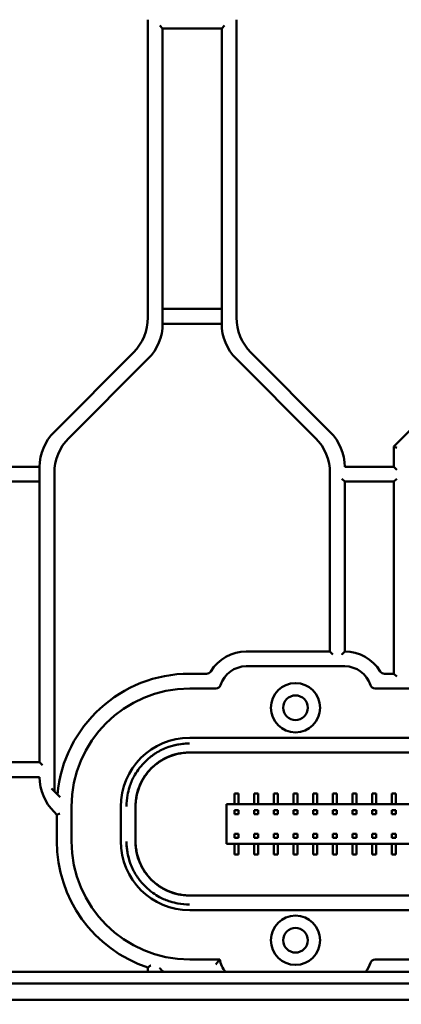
# Model space of a CAD drawing. Header units: millimetres. Extents: x 0 to 14369, y -869 to 2970.
# Tile 268 of 656: x 1736 to 1775, y 398 to 498. Entities that reach past the tile are written whole.
import ezdxf

# ---------------------------------------------------------------- set-up
doc = ezdxf.new("R2010")
doc.units = ezdxf.units.MM
doc.header["$LTSCALE"] = 10
doc.layers.add('Detailumgrenzung (ISO)', color=7, linetype='Continuous', lineweight=25)
doc.layers.add('Sichtbar (ISO)', color=7, linetype='Continuous', lineweight=50)

# ---------------------------------------------------------------- blocks, each defined once
blk = doc.blocks.new('2DDetail3')
at = {"layer": 'Detailumgrenzung (ISO)'}
blk.add_circle((191.4219, 29.8398), 30.9875, dxfattribs=at)

msp = doc.modelspace()

# ---------------------------------------------------------------- linework, layer by layer
at = {"layer": 'Sichtbar (ISO)'}
for p, q in [((1749.518, 497.503), (1749.518, 467.266)), ((1749.518, 467.266), (1749.518, 497.503)), ((1750.718, 496.924), (1751.018, 496.624)), ((1751.018, 466.645), (1751.018, 496.624)), ((1751.018, 496.624), (1757.018, 496.624)), ((1751.018, 496.624), (1751.018, 466.645)), ((1757.018, 496.624), (1757.318, 496.924)), ((1757.018, 496.624), (1757.018, 466.645)), ((1757.018, 466.645), (1757.018, 496.624)), ((1758.518, 467.266), (1758.518, 497.503)), ((1758.518, 467.266), (1758.518, 497.503)), ((1757.018, 468.145), (1751.018, 468.145)), ((1751.018, 468.145), (1757.018, 468.145)), ((1751.018, 466.645), (1757.018, 466.645)), ((1757.018, 466.645), (1751.018, 466.645)), ((1748.053, 463.731), (1739.982, 455.66)), ((1739.982, 455.66), (1748.053, 463.731)), ((1768.053, 455.66), (1759.982, 463.731)), ((1768.053, 455.66), (1759.982, 463.731)), ((1741.482, 455.038), (1749.553, 463.109)), ((1749.553, 463.109), (1741.482, 455.038)), ((1758.482, 463.109), (1766.553, 455.038)), ((1766.553, 455.038), (1758.482, 463.109)), ((1782.023, 461.701), (1774.518, 454.195)), ((1782.023, 461.701), (1774.518, 454.195)), ((1774.518, 454.195), (1774.818, 454.071)), ((1774.518, 454.195), (1774.518, 452.124)), ((1774.518, 454.195), (1774.518, 452.124)), ((1774.818, 454.071), (1774.518, 454.195)), ((1738.518, 452.124), (1733.518, 452.124)), ((1733.518, 452.124), (1738.518, 452.124)), ((1738.518, 452.124), (1738.518, 422.145)), ((1738.518, 422.145), (1738.518, 452.124)), ((1774.518, 452.124), (1769.518, 452.124)), ((1774.818, 451.824), (1774.518, 452.124)), ((1733.518, 450.624), (1738.518, 450.624)), ((1738.518, 450.624), (1733.518, 450.624)), ((1740.018, 451.503), (1740.018, 419.195)), ((1768.018, 451.503), (1768.018, 433.385)), ((1768.018, 433.385), (1768.018, 451.503)), ((1769.218, 450.924), (1769.518, 450.624)), ((1769.518, 433.385), (1769.518, 450.624)), ((1769.518, 450.624), (1769.518, 433.385)), ((1769.518, 450.624), (1774.518, 450.624)), ((1774.518, 450.624), (1774.818, 450.924)), ((1774.518, 450.624), (1774.518, 431.135)), ((1774.518, 431.135), (1774.518, 450.624)), ((1768.018, 433.385), (1759.518, 433.385)), ((1759.518, 433.385), (1768.018, 433.385)), ((1768.318, 433.085), (1768.018, 433.385)), ((1768.018, 433.385), (1768.318, 433.085)), ((1759.518, 431.885), (1769.518, 431.885)), ((1769.518, 431.885), (1759.518, 431.885)), ((1755.479, 431.135), (1753.768, 431.135)), ((1753.768, 431.135), (1755.479, 431.135)), ((1774.518, 431.135), (1773.557, 431.135)), ((1773.557, 431.135), (1774.518, 431.135)), ((1774.818, 430.835), (1774.518, 431.135)), ((1774.518, 431.135), (1774.818, 430.835)), ((1753.768, 429.635), (1756.425, 429.635)), ((1756.425, 429.635), (1753.768, 429.635)), ((1772.61, 429.635), (1779.518, 429.635)), ((1779.518, 429.635), (1772.61, 429.635)), ((1825.268, 424.635), (1753.767, 424.635)), ((1753.767, 424.635), (1825.268, 424.635)), ((1825.279, 423.147), (1753.756, 423.147)), ((1753.757, 423.147), (1825.279, 423.147)), ((1753.767, 423.135), (1825.268, 423.135)), ((1825.268, 423.135), (1753.767, 423.135)), ((1738.518, 422.145), (1733.518, 422.145)), ((1738.818, 421.845), (1738.518, 422.145)), ((1733.518, 420.645), (1738.518, 420.645)), ((1740.604, 418.609), (1739.718, 419.495)), ((1739.718, 419.495), (1740.604, 418.609)), ((1740.018, 419.195), (1740.018, 419.195)), ((1758.318, 418.985), (1758.718, 418.985)), ((1758.318, 417.885), (1758.318, 418.985)), ((1758.718, 418.985), (1758.718, 417.885)), ((1760.318, 418.985), (1760.718, 418.985)), ((1760.318, 417.885), (1760.318, 418.985)), ((1760.718, 418.985), (1760.718, 417.885)), ((1762.318, 418.985), (1762.718, 418.985)), ((1762.318, 417.885), (1762.318, 418.985)), ((1762.718, 418.985), (1762.718, 417.885)), ((1764.318, 418.985), (1764.718, 418.985)), ((1764.318, 417.885), (1764.318, 418.985)), ((1764.718, 418.985), (1764.718, 417.885)), ((1766.318, 418.985), (1766.718, 418.985)), ((1766.318, 417.885), (1766.318, 418.985)), ((1766.718, 418.985), (1766.718, 417.885)), ((1768.318, 418.985), (1768.718, 418.985)), ((1768.318, 417.885), (1768.318, 418.985)), ((1768.718, 418.985), (1768.718, 417.885)), ((1770.318, 418.985), (1770.718, 418.985)), ((1770.318, 417.885), (1770.318, 418.985)), ((1770.718, 418.985), (1770.718, 417.885)), ((1772.318, 418.985), (1772.718, 418.985)), ((1772.318, 417.885), (1772.318, 418.985)), ((1772.718, 418.985), (1772.718, 417.885)), ((1774.318, 418.985), (1774.718, 418.985)), ((1774.318, 417.885), (1774.318, 418.985)), ((1774.718, 418.985), (1774.718, 417.885)), ((1821.518, 417.885), (1757.518, 417.885)), ((1757.518, 417.885), (1757.518, 413.885)), ((1739.982, 417.109), (1740.268, 416.824)), ((1739.982, 417.109), (1740.268, 416.824)), ((1740.268, 416.824), (1740.568, 416.948)), ((1740.568, 416.948), (1740.268, 416.824)), ((1740.268, 416.824), (1740.268, 414.135)), ((1740.268, 416.824), (1740.268, 414.135)), ((1741.768, 414.135), (1741.768, 417.635)), ((1741.768, 417.635), (1741.768, 414.135)), ((1746.768, 417.636), (1746.768, 414.134)), ((1746.768, 414.134), (1746.768, 417.636)), ((1748.256, 417.647), (1748.256, 414.122)), ((1748.268, 414.134), (1748.268, 417.635)), ((1748.268, 417.635), (1748.268, 414.134)), ((1758.718, 417.282), (1758.318, 417.282)), ((1758.318, 417.282), (1758.318, 416.882)), ((1758.318, 416.882), (1758.718, 416.882)), ((1758.718, 416.882), (1758.718, 417.282)), ((1760.318, 417.282), (1760.718, 417.282)), ((1760.318, 416.882), (1760.318, 417.282)), ((1760.718, 416.882), (1760.318, 416.882)), ((1760.718, 417.282), (1760.718, 416.882)), ((1762.718, 417.282), (1762.318, 417.282)), ((1762.318, 417.282), (1762.318, 416.882)), ((1762.318, 416.882), (1762.718, 416.882)), ((1762.718, 416.882), (1762.718, 417.282)), ((1764.318, 417.282), (1764.718, 417.282)), ((1764.318, 416.882), (1764.318, 417.282)), ((1764.718, 416.882), (1764.318, 416.882)), ((1764.718, 417.282), (1764.718, 416.882)), ((1766.718, 417.282), (1766.318, 417.282)), ((1766.318, 417.282), (1766.318, 416.882)), ((1766.318, 416.882), (1766.718, 416.882)), ((1766.718, 416.882), (1766.718, 417.282)), ((1768.718, 417.282), (1768.318, 417.282)), ((1768.318, 417.282), (1768.318, 416.882)), ((1768.318, 417.282), (1768.718, 417.282)), ((1768.318, 416.882), (1768.318, 417.282)), ((1768.318, 416.882), (1768.718, 416.882)), ((1768.718, 416.882), (1768.318, 416.882)), ((1768.718, 416.882), (1768.718, 417.282)), ((1768.718, 417.282), (1768.718, 416.882)), ((1770.718, 417.282), (1770.318, 417.282)), ((1770.318, 417.282), (1770.318, 416.882)), ((1770.318, 416.882), (1770.718, 416.882)), ((1770.718, 416.882), (1770.718, 417.282)), ((1772.718, 417.282), (1772.318, 417.282)), ((1772.318, 417.282), (1772.318, 416.882)), ((1772.318, 416.882), (1772.718, 416.882)), ((1772.718, 416.882), (1772.718, 417.282)), ((1774.718, 417.282), (1774.318, 417.282)), ((1774.318, 417.282), (1774.318, 416.882)), ((1774.318, 416.882), (1774.718, 416.882)), ((1774.718, 416.882), (1774.718, 417.282)), ((1758.318, 414.887), (1758.318, 414.487)), ((1758.718, 414.887), (1758.318, 414.887)), ((1758.718, 414.487), (1758.718, 414.887)), ((1760.318, 414.487), (1760.318, 414.887)), ((1760.318, 414.887), (1760.718, 414.887)), ((1760.718, 414.887), (1760.718, 414.487)), ((1762.318, 414.887), (1762.318, 414.487)), ((1762.718, 414.887), (1762.318, 414.887)), ((1762.718, 414.487), (1762.718, 414.887)), ((1764.318, 414.487), (1764.318, 414.887)), ((1764.318, 414.887), (1764.718, 414.887)), ((1764.718, 414.887), (1764.718, 414.487)), ((1766.318, 414.887), (1766.318, 414.487)), ((1766.718, 414.887), (1766.318, 414.887)), ((1766.718, 414.487), (1766.718, 414.887)), ((1768.318, 414.887), (1768.318, 414.487)), ((1768.718, 414.887), (1768.318, 414.887)), ((1768.318, 414.887), (1768.718, 414.887)), ((1768.318, 414.487), (1768.318, 414.887)), ((1768.718, 414.487), (1768.718, 414.887)), ((1768.718, 414.887), (1768.718, 414.487)), ((1770.318, 414.887), (1770.318, 414.487)), ((1770.718, 414.887), (1770.318, 414.887)), ((1770.718, 414.487), (1770.718, 414.887)), ((1772.318, 414.887), (1772.318, 414.487)), ((1772.718, 414.887), (1772.318, 414.887)), ((1772.718, 414.487), (1772.718, 414.887)), ((1774.318, 414.887), (1774.318, 414.487)), ((1774.718, 414.887), (1774.318, 414.887)), ((1774.718, 414.487), (1774.718, 414.887)), ((1757.518, 413.885), (1821.518, 413.885)), ((1758.318, 414.487), (1758.718, 414.487)), ((1758.318, 412.785), (1758.318, 413.885)), ((1758.718, 413.885), (1758.718, 412.785)), ((1760.718, 414.487), (1760.318, 414.487)), ((1760.318, 412.785), (1760.318, 413.885)), ((1760.718, 413.885), (1760.718, 412.785)), ((1762.318, 414.487), (1762.718, 414.487)), ((1762.318, 412.785), (1762.318, 413.885)), ((1762.718, 413.885), (1762.718, 412.785)), ((1764.718, 414.487), (1764.318, 414.487)), ((1764.318, 412.785), (1764.318, 413.885)), ((1764.718, 413.885), (1764.718, 412.785)), ((1766.318, 414.487), (1766.718, 414.487)), ((1766.318, 412.785), (1766.318, 413.885)), ((1766.718, 413.885), (1766.718, 412.785)), ((1768.318, 414.487), (1768.718, 414.487)), ((1768.718, 414.487), (1768.318, 414.487)), ((1768.318, 412.785), (1768.318, 413.885)), ((1768.718, 413.885), (1768.718, 412.785)), ((1770.318, 414.487), (1770.718, 414.487)), ((1770.318, 412.785), (1770.318, 413.885)), ((1770.718, 413.885), (1770.718, 412.785)), ((1772.318, 414.487), (1772.718, 414.487)), ((1772.318, 412.785), (1772.318, 413.885)), ((1772.718, 413.885), (1772.718, 412.785)), ((1774.318, 414.487), (1774.718, 414.487)), ((1774.318, 412.785), (1774.318, 413.885)), ((1774.718, 413.885), (1774.718, 412.785)), ((1758.718, 412.785), (1758.318, 412.785)), ((1760.718, 412.785), (1760.318, 412.785)), ((1762.718, 412.785), (1762.318, 412.785)), ((1764.718, 412.785), (1764.318, 412.785)), ((1766.718, 412.785), (1766.318, 412.785)), ((1768.718, 412.785), (1768.318, 412.785)), ((1770.718, 412.785), (1770.318, 412.785)), ((1772.718, 412.785), (1772.318, 412.785)), ((1774.718, 412.785), (1774.318, 412.785)), ((1753.756, 408.622), (1825.279, 408.622)), ((1825.279, 408.622), (1753.757, 408.622)), ((1753.767, 408.635), (1825.268, 408.635)), ((1825.268, 408.635), (1753.767, 408.635)), ((1753.767, 407.135), (1825.268, 407.135)), ((1825.268, 407.135), (1753.767, 407.135)), ((1756.814, 402.135), (1753.768, 402.135)), ((1753.768, 402.135), (1756.814, 402.135)), ((1806.814, 402.135), (1772.61, 402.135)), ((1772.61, 402.135), (1806.814, 402.135)), ((1837.368, 400.885), (1724.502, 400.885)), ((1749.518, 401.321), (1749.518, 400.885)), ((1749.518, 401.321), (1749.518, 400.885)), ((1751.018, 400.885), (1751.018, 400.918)), ((1751.018, 400.918), (1751.018, 400.885)), ((1723.791, 399.698), (1837.969, 399.698)), ((1723.791, 398.039), (1789.518, 398.039))]:
    msp.add_line(p, q, dxfattribs=at)
for centre, radius in [((1764.518, 427.685), 2.5), ((1764.518, 427.685), 2.5), ((1764.518, 427.685), 2.5), ((1764.518, 427.685), 1.25), ((1764.518, 404.085), 2.5), ((1764.518, 404.085), 2.5), ((1764.518, 404.085), 2.5), ((1764.518, 404.085), 1.25)]:
    msp.add_circle(centre, radius, dxfattribs=at)
for centre, radius, start, end in [((1744.518, 467.266), 5, 315, 0), ((1744.518, 467.266), 5, 315, 0), ((1746.018, 466.645), 5, 315, 0), ((1746.018, 466.645), 5, 315, 0), ((1762.018, 466.645), 5, 180, 225), ((1762.018, 466.645), 5, 180, 225), ((1763.518, 467.266), 5, 180, 225), ((1763.518, 467.266), 5, 180, 225), ((1743.518, 452.124), 5, 135, 180), ((1743.518, 452.124), 5, 135, 180), ((1764.518, 452.124), 5, 0, 45), ((1764.518, 452.124), 5, 0, 45), ((1745.018, 451.503), 5, 135, 180), ((1745.018, 451.503), 5, 135, 180), ((1763.018, 451.503), 5, 0, 45), ((1763.018, 451.503), 5, 0, 45), ((1759.518, 429.135), 4.25, 90, 148.24314), ((1759.518, 429.135), 4.25, 90, 148.24314), ((1769.518, 429.135), 4.25, 31.75686, 90), ((1769.518, 429.135), 4.25, 31.75686, 90), ((1759.518, 429.135), 2.75, 90, 162.07979), ((1759.518, 429.135), 2.75, 90, 162.07979), ((1769.518, 429.135), 2.75, 17.92021, 90), ((1769.518, 429.135), 2.75, 17.92021, 90), ((1753.768, 417.635), 13.5, 90, 174.67683), ((1753.768, 417.635), 13.5, 90, 174.67683), ((1755.479, 431.635), 0.5, 270, 328.24314), ((1755.479, 431.635), 0.5, 270, 328.24314), ((1773.557, 431.635), 0.5, 211.75686, 270), ((1773.557, 431.635), 0.5, 211.75686, 270), ((1756.425, 430.135), 0.5, 270, 342.07979), ((1756.425, 430.135), 0.5, 270, 342.07979), ((1772.61, 430.135), 0.5, 197.92021, 270), ((1772.61, 430.135), 0.5, 197.92021, 270), ((1753.768, 417.635), 12, 90, 180), ((1753.768, 417.635), 12, 90, 180), ((1743.518, 420.645), 5, 180, 225), ((1743.518, 420.645), 5, 180, 225), ((1753.768, 414.135), 13.5, 180, 251.65037), ((1753.768, 414.135), 13.5, 180, 251.65037), ((1753.768, 414.135), 12, 180, 270), ((1753.768, 414.135), 12, 180, 270), ((1759.518, 402.635), 2.75, 190.47568, 219.5212), ((1759.518, 402.635), 2.75, 190.47568, 219.5212), ((1769.518, 402.635), 2.75, 320.4788, 342.07979), ((1769.518, 402.635), 2.75, 320.4788, 342.07979), ((1772.61, 401.635), 0.5, 90, 162.07979), ((1772.61, 401.635), 0.5, 90, 162.07979), ((1753.768, 414.135), 13.5, 258.24637, 258.95634), ((1753.768, 414.135), 13.5, 258.24637, 258.95634)]:
    msp.add_arc(centre, radius, start, end, dxfattribs=at)
for centre, major_axis in [((1753.769, 417.634), (4.951, -4.951)), ((1753.769, 417.634), (4.951, -4.951)), ((1753.769, 414.136), (4.951, 4.951)), ((1753.769, 414.136), (4.951, 4.951))]:
    msp.add_ellipse(centre, major_axis=major_axis, ratio=0.999695, start_param=2.356347, end_param=3.926839, dxfattribs=at)
for points, knots in [([(1769.518, 433.385), (1769.518, 433.385), (1769.514, 433.381), (1769.498, 433.365), (1769.485, 433.352), (1769.45, 433.316), (1769.425, 433.291), (1769.372, 433.237), (1769.344, 433.207), (1769.283, 433.144), (1769.252, 433.11), (1769.219, 433.075), (1769.219, 433.074), (1769.218, 433.073)], [-0.05798254, -0.05798254, -0.05798254, -0.05798254, -0.04948043, -0.04948043, -0.03979266, -0.03979266, -0.0269025, -0.0269025, -0.01387273, -0.01387273, 0, 0, 0.0003591, 0.0003591, 0.0003591, 0.0003591]), ([(1769.218, 433.073), (1769.219, 433.074), (1769.219, 433.075), (1769.252, 433.11), (1769.283, 433.144), (1769.344, 433.207), (1769.372, 433.237), (1769.425, 433.291), (1769.45, 433.316), (1769.485, 433.352), (1769.498, 433.365), (1769.514, 433.381), (1769.518, 433.385), (1769.518, 433.385)], [-0.0003591, -0.0003591, -0.0003591, -0.0003591, 0, 0, 0.01387273, 0.01387273, 0.0269025, 0.0269025, 0.03979266, 0.03979266, 0.04948043, 0.04948043, 0.05798254, 0.05798254, 0.05798254, 0.05798254]), ([(1747.337, 417.648), (1747.341, 418.051), (1747.38, 418.444), (1747.451, 418.825), (1747.501, 419.094), (1747.567, 419.356), (1747.647, 419.613), (1747.762, 419.983), (1747.908, 420.338), (1748.094, 420.686), (1748.222, 420.925), (1748.368, 421.159), (1748.538, 421.389), (1748.717, 421.631), (1748.919, 421.871), (1749.138, 422.096), (1749.43, 422.396), (1749.751, 422.67), (1750.068, 422.9), (1750.152, 422.961), (1750.236, 423.019), (1750.32, 423.074), (1750.716, 423.33), (1751.113, 423.522), (1751.534, 423.672), (1751.615, 423.701), (1751.697, 423.728), (1751.78, 423.753), (1752.118, 423.858), (1752.473, 423.938), (1752.843, 423.992), (1753.139, 424.034), (1753.443, 424.059), (1753.755, 424.066)], [0, 0, 0, 0, 0.117399, 0.117399, 0.117399, 0.2, 0.2, 0.2, 0.318725, 0.318725, 0.318725, 0.4, 0.4, 0.4, 0.485584, 0.485584, 0.485584, 0.6, 0.6, 0.6, 0.63034, 0.63034, 0.63034, 0.772714, 0.772714, 0.772714, 0.8, 0.8, 0.8, 0.91123, 0.91123, 0.91123, 1, 1, 1, 1]), ([(1753.756, 423.147), (1753.382, 423.147), (1753.009, 423.109), (1752.274, 422.958), (1751.916, 422.844), (1750.89, 422.401), (1750.32, 421.991), (1749.406, 421.076), (1748.998, 420.506), (1748.556, 419.48), (1748.443, 419.122), (1748.293, 418.391), (1748.256, 418.02), (1748.256, 417.647)], [-0.8951112, -0.8951112, -0.8951112, -0.8951112, -0.7822835, -0.7822835, -0.6692613, -0.6692613, -0.4460563, -0.4460563, -0.2235785, -0.2235785, -0.1117058, -0.1117058, -0.0000047, -0.0000047, -0.0000047, -0.0000047]), ([(1748.256, 417.647), (1748.256, 418.021), (1748.294, 418.393), (1748.444, 419.125), (1748.556, 419.482), (1748.999, 420.509), (1749.409, 421.079), (1750.324, 421.994), (1750.894, 422.404), (1751.921, 422.846), (1752.279, 422.959), (1753.011, 423.109), (1753.384, 423.147), (1753.757, 423.147)], [0.0000049, 0.0000049, 0.0000049, 0.0000049, 0.1120923, 0.1120923, 0.2245537, 0.2245537, 0.4480904, 0.4480904, 0.6715611, 0.6715611, 0.7840045, 0.7840045, 0.8962653, 0.8962653, 0.8962653, 0.8962653]), ([(1748.268, 417.635), (1748.268, 417.828), (1748.278, 418.023), (1748.343, 418.629), (1748.434, 419.039), (1748.706, 419.826), (1748.888, 420.205), (1749.326, 420.904), (1749.582, 421.225), (1750.141, 421.788), (1750.459, 422.047), (1751.153, 422.491), (1751.53, 422.676), (1752.315, 422.956), (1752.724, 423.05), (1753.345, 423.122), (1753.557, 423.134), (1753.767, 423.135)], [1.5095068, 1.5095068, 1.5095068, 1.5095068, 1.5660834, 1.5660834, 1.6851003, 1.6851003, 1.8041172, 1.8041172, 1.9231341, 1.9231341, 2.0420524, 2.0420524, 2.1609708, 2.1609708, 2.2798891, 2.2798891, 2.3414249, 2.3414249, 2.3414249, 2.3414249]), ([(1753.767, 423.135), (1753.574, 423.134), (1753.379, 423.124), (1752.774, 423.06), (1752.364, 422.969), (1751.576, 422.696), (1751.197, 422.515), (1750.498, 422.077), (1750.178, 421.82), (1749.614, 421.262), (1749.355, 420.944), (1748.911, 420.249), (1748.726, 419.872), (1748.447, 419.088), (1748.352, 418.679), (1748.28, 418.057), (1748.268, 417.845), (1748.268, 417.635)], [1.9975345, 1.9975345, 1.9975345, 1.9975345, 2.0540229, 2.0540229, 2.1730398, 2.1730398, 2.2920567, 2.2920567, 2.4110736, 2.4110736, 2.529992, 2.529992, 2.6489103, 2.6489103, 2.7678287, 2.7678287, 2.8294183, 2.8294183, 2.8294183, 2.8294183]), ([(1753.755, 407.704), (1753.352, 407.707), (1752.959, 407.747), (1752.577, 407.818), (1752.309, 407.868), (1752.046, 407.933), (1751.789, 408.013), (1751.42, 408.129), (1751.064, 408.275), (1750.716, 408.461), (1750.478, 408.588), (1750.244, 408.734), (1750.014, 408.904), (1749.772, 409.083), (1749.532, 409.286), (1749.307, 409.504), (1749.006, 409.797), (1748.733, 410.118), (1748.503, 410.434), (1748.441, 410.518), (1748.384, 410.603), (1748.329, 410.687), (1748.072, 411.082), (1747.881, 411.48), (1747.731, 411.901), (1747.702, 411.982), (1747.675, 412.064), (1747.649, 412.146), (1747.545, 412.484), (1747.464, 412.84), (1747.411, 413.21), (1747.368, 413.505), (1747.343, 413.81), (1747.337, 414.121)], [0, 0, 0, 0, 0.1174, 0.1174, 0.1174, 0.2, 0.2, 0.2, 0.318725, 0.318725, 0.318725, 0.4, 0.4, 0.4, 0.485584, 0.485584, 0.485584, 0.6, 0.6, 0.6, 0.63034, 0.63034, 0.63034, 0.772715, 0.772715, 0.772715, 0.8, 0.8, 0.8, 0.91123, 0.91123, 0.91123, 1, 1, 1, 1]), ([(1748.256, 414.122), (1748.256, 413.748), (1748.294, 413.375), (1748.445, 412.641), (1748.558, 412.282), (1749.002, 411.256), (1749.411, 410.687), (1750.327, 409.773), (1750.897, 409.364), (1751.923, 408.922), (1752.281, 408.81), (1753.012, 408.66), (1753.384, 408.622), (1753.756, 408.622)], [-0.8952049, -0.8952049, -0.8952049, -0.8952049, -0.7824143, -0.7824143, -0.6694198, -0.6694198, -0.4461847, -0.4461847, -0.2236853, -0.2236853, -0.1117567, -0.1117567, -0.0000049, -0.0000049, -0.0000049, -0.0000049]), ([(1753.757, 408.622), (1753.384, 408.622), (1753.012, 408.66), (1752.279, 408.81), (1751.922, 408.923), (1750.894, 409.366), (1750.324, 409.775), (1749.409, 410.69), (1749, 411.26), (1748.557, 412.287), (1748.444, 412.645), (1748.331, 413.193), (1748.303, 413.378), (1748.275, 413.656), (1748.268, 413.749), (1748.26, 413.889), (1748.259, 413.935), (1748.256, 414.058), (1748.256, 414.113), (1748.256, 414.122)], [0.0000228, 0.0000228, 0.0000228, 0.0000228, 0.1119262, 0.1119262, 0.2240133, 0.2240133, 0.4467682, 0.4467682, 0.6696075, 0.6696075, 0.7817203, 0.7817203, 0.8376091, 0.8376091, 0.8655517, 0.8655517, 0.8795298, 0.8795298, 0.9022666, 0.9022666, 0.9022666, 0.9022666]), ([(1753.767, 408.635), (1753.557, 408.635), (1753.345, 408.647), (1752.724, 408.719), (1752.315, 408.814), (1751.53, 409.093), (1751.153, 409.278), (1750.459, 409.722), (1750.141, 409.981), (1749.582, 410.544), (1749.326, 410.865), (1748.888, 411.564), (1748.706, 411.943), (1748.434, 412.731), (1748.343, 413.141), (1748.278, 413.746), (1748.268, 413.941), (1748.268, 414.134)], [2.0089081, 2.0089081, 2.0089081, 2.0089081, 2.0704439, 2.0704439, 2.1893622, 2.1893622, 2.3082806, 2.3082806, 2.4271989, 2.4271989, 2.5462158, 2.5462158, 2.6652327, 2.6652327, 2.7842496, 2.7842496, 2.8408262, 2.8408262, 2.8408262, 2.8408262]), ([(1748.268, 414.134), (1748.268, 413.924), (1748.28, 413.712), (1748.352, 413.09), (1748.447, 412.681), (1748.726, 411.897), (1748.911, 411.52), (1749.355, 410.825), (1749.614, 410.507), (1750.178, 409.949), (1750.498, 409.693), (1751.197, 409.255), (1751.576, 409.073), (1752.364, 408.8), (1752.774, 408.709), (1753.379, 408.645), (1753.574, 408.635), (1753.767, 408.635)], [1.4939664, 1.4939664, 1.4939664, 1.4939664, 1.5555549, 1.5555549, 1.6744732, 1.6744732, 1.7933916, 1.7933916, 1.9123099, 1.9123099, 2.0313268, 2.0313268, 2.1503437, 2.1503437, 2.2693606, 2.2693606, 2.3258506, 2.3258506, 2.3258506, 2.3258506]), ([(1756.814, 402.135), (1756.814, 402.135), (1756.81, 402.13), (1756.792, 402.109), (1756.775, 402.089), (1756.728, 402.03), (1756.695, 401.99), (1756.625, 401.9), (1756.587, 401.851), (1756.508, 401.748), (1756.468, 401.693), (1756.427, 401.637), (1756.426, 401.636), (1756.425, 401.635)], [0.09341858, 0.09341858, 0.09341858, 0.09341858, 0.10621496, 0.10621496, 0.12403636, 0.12403636, 0.14611715, 0.14611715, 0.16768171, 0.16768171, 0.18977528, 0.18977528, 0.19019595, 0.19019595, 0.19019595, 0.19019595]), ([(1756.425, 401.635), (1756.426, 401.636), (1756.427, 401.637), (1756.468, 401.693), (1756.508, 401.748), (1756.587, 401.851), (1756.625, 401.9), (1756.695, 401.99), (1756.728, 402.03), (1756.775, 402.089), (1756.792, 402.109), (1756.81, 402.13), (1756.814, 402.135), (1756.814, 402.135)], [-0.19019595, -0.19019595, -0.19019595, -0.19019595, -0.18977528, -0.18977528, -0.16768171, -0.16768171, -0.14611715, -0.14611715, -0.12403636, -0.12403636, -0.10621496, -0.10621496, -0.09341858, -0.09341858, -0.09341858, -0.09341858]), ([(1749.518, 401.321), (1749.518, 401.321), (1749.523, 401.325), (1749.543, 401.339), (1749.559, 401.351), (1749.602, 401.382), (1749.63, 401.403), (1749.685, 401.442), (1749.71, 401.46), (1749.761, 401.498), (1749.788, 401.518), (1749.816, 401.538), (1749.817, 401.539), (1749.818, 401.539)], [-0.05280668, -0.05280668, -0.05280668, -0.05280668, -0.04313999, -0.04313999, -0.03255768, -0.03255768, -0.01975056, -0.01975056, -0.01000313, -0.01000313, 0, 0, 0.00030387, 0.00030387, 0.00030387, 0.00030387]), ([(1749.818, 401.539), (1749.817, 401.539), (1749.816, 401.538), (1749.788, 401.518), (1749.761, 401.498), (1749.71, 401.46), (1749.685, 401.442), (1749.63, 401.403), (1749.602, 401.382), (1749.559, 401.351), (1749.543, 401.339), (1749.523, 401.325), (1749.518, 401.321), (1749.518, 401.321)], [-0.00030387, -0.00030387, -0.00030387, -0.00030387, 0, 0, 0.01000313, 0.01000313, 0.01975056, 0.01975056, 0.03255768, 0.03255768, 0.04313999, 0.04313999, 0.05280668, 0.05280668, 0.05280668, 0.05280668]), ([(1750.718, 401.292), (1750.719, 401.291), (1750.719, 401.29), (1750.755, 401.244), (1750.791, 401.2), (1750.857, 401.117), (1750.888, 401.078), (1750.94, 401.014), (1750.961, 400.987), (1750.991, 400.95), (1751.002, 400.937), (1751.015, 400.922), (1751.018, 400.918), (1751.018, 400.918)], [-0.12420457, -0.12420457, -0.12420457, -0.12420457, -0.12380972, -0.12380972, -0.10684657, -0.10684657, -0.09121897, -0.09121897, -0.07848252, -0.07848252, -0.06953371, -0.06953371, -0.06190486, -0.06190486, -0.06190486, -0.06190486]), ([(1751.018, 400.918), (1751.018, 400.918), (1751.015, 400.922), (1751.002, 400.937), (1750.991, 400.95), (1750.961, 400.987), (1750.94, 401.014), (1750.888, 401.078), (1750.857, 401.117), (1750.791, 401.2), (1750.755, 401.244), (1750.719, 401.29), (1750.719, 401.291), (1750.718, 401.292)], [0.06190486, 0.06190486, 0.06190486, 0.06190486, 0.06953371, 0.06953371, 0.07848252, 0.07848252, 0.09121897, 0.09121897, 0.10684657, 0.10684657, 0.12380972, 0.12380972, 0.12420457, 0.12420457, 0.12420457, 0.12420457])]:
    msp.add_open_spline(points, degree=3, knots=knots, dxfattribs=at)
for points in [[(1753.755, 424.066), (1752.983, 424.035), (1752.275, 423.916), (1751.656, 423.714)], [(1747.337, 414.121), (1747.368, 413.349), (1747.487, 412.642), (1747.688, 412.023)]]:
    msp.add_open_spline(points, degree=3, dxfattribs=at)

# ---------------------------------------------------------------- block references
at = {"layer": 'Detailumgrenzung (ISO)', "xscale": 10, "yscale": 10, "zscale": 10}
msp.add_blockref('2DDetail3', (0, 0), dxfattribs=at)

doc.saveas('drawing.dxf')
